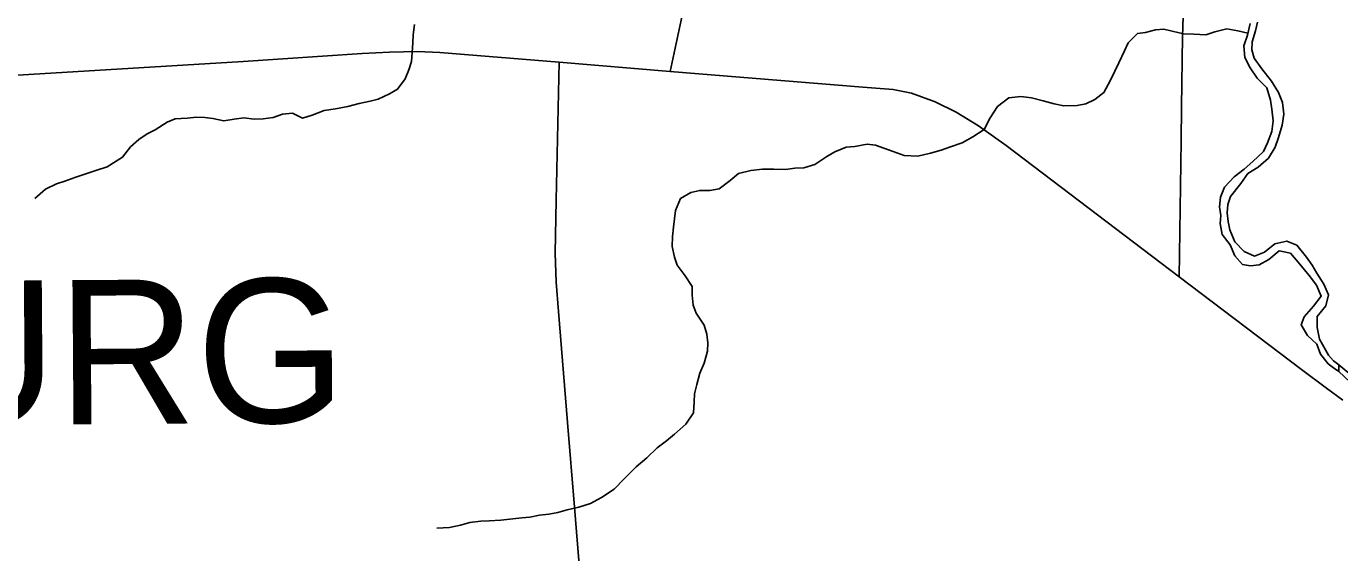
# Model space of a CAD drawing. Extents: x 114604 to 551442, y 316898 to 567001.
# Drawn here: x 128032 to 136236, y 523398 to 526685 of the extents above; entities that cross this region are included whole.
import ezdxf

# ---------------------------------------------------------------- set-up
doc = ezdxf.new("R2010")
doc.units = 0
for name, color, linetype in [('_CIVIL_CONSTRUCTION', 7, 'Continuous'), ('GE_P_Alignment_500_Bearings', 7, 'Continuous'), ('GE_P_Alignment_500_Stations', 7, 'Continuous'), ('PM_P_Cells', 7, 'Continuous')]:
    doc.layers.add(name, color=color, linetype=linetype)

msp = doc.modelspace()

# ---------------------------------------------------------------- linework, layer by layer
at = {"layer": '_CIVIL_CONSTRUCTION'}
msp.add_line((132333.4, 527709.5), (132054.3, 526402.8), dxfattribs=at)
for points in [[(120536.1, 526459.1), (120588.5, 526456.3), (120718.4, 526433.9), (122443.8, 526108.1), (122577.6, 526083.8), (122659.5, 526073.3), (122730.3, 526069.8), (122856.7, 526070.4), (124338.4, 526160), (129387.8, 526464.3), (130129.5, 526514.7), (130300, 526523.2), (130476.7, 526528.1), (130615.6, 526521.8), (131360, 526461), (132054.3, 526402.8)], [(132054.3, 526402.8), (133257.5, 526305.6), (133447.7, 526289.9), (133562.4, 526266.4), (133710.2, 526213.8), (133839.8, 526149), (133980.6, 526063.5), (134152, 525940.4), (135233.8, 525120.9), (135998.1, 524541.7), (136153.1, 524425.7), (136256.1, 524351.1)]]:
    msp.add_lwpolyline(points, dxfattribs=at)
at = {"layer": 'GE_P_Alignment_500_Bearings'}
for p, q in [((135245.6, 525968.8), (135248.5, 526180.8)), ((135233.8, 525120.9), (135245.6, 525968.8))]:
    msp.add_line(p, q, dxfattribs=at)
for points in [[(135248.5, 526180.8), (135254.6, 526620.6), (135259.3, 526805.4), (135256, 526867.6), (135246.1, 526917.1), (135226.6, 526965.2), (135173.7, 527049.9), (135104.2, 527162.4), (135053.3, 527242.3), (135013.4, 527297.1), (134961.9, 527346.2), (134898.1, 527394.9), (134501.2, 527682.7), (134384.4, 527767.3), (134321.4, 527811.6), (134264.8, 527847.9), (134219.9, 527869.2), (134155.1, 527891.4), (134067.7, 527914.9), (133717.3, 527988.4), (133489, 528037.8)], [(132163.7, 515342.1), (131964.3, 517564.6), (131529.2, 522784.9), (131455.7, 523683.3), (131412.1, 524211.7), (131357.5, 524904.1), (131341.2, 525088), (131335.6, 525268.5), (131342.5, 525598.5), (131360, 526461)]]:
    msp.add_lwpolyline(points, dxfattribs=at)
at = {"layer": 'PM_P_Cells'}
msp.add_line((136229.7, 524571.4), (136229.5, 524529.1), dxfattribs=at)
for points in [[(130457.5, 526695.4), (130449.7, 526631.2), (130445.9, 526581.2), (130442.1, 526521), (130438.2, 526464.9), (130422.4, 526412.8), (130398.5, 526356.6), (130350.7, 526292.3), (130300.7, 526264.1), (130230.8, 526229.8), (130180.8, 526217.6), (130110.7, 526203.3), (130040.7, 526185), (129962.7, 526168.7), (129892.7, 526158.5), (129818.7, 526130.2), (129756.7, 526111.9), (129694.5, 526141.8), (129632.5, 526135.6), (129574.5, 526115.3), (129512.4, 526107.1), (129456.4, 526104.9), (129390.3, 526112.7), (129330.3, 526104.5), (129266.2, 526094.2)], [(135676.8, 526701.3), (135659, 526629.1), (135637.2, 526562.9), (135643.5, 526490.8), (135675.7, 526424.8), (135719.9, 526360.8), (135780.2, 526300.9), (135804.5, 526222.9), (135812.7, 526166.8), (135820.9, 526094.7), (135811.1, 526028.6), (135785.3, 525956.3), (135759.4, 525902.2), (135693.6, 525839.8), (135639.6, 525793.6), (135577.7, 525745.3)], [(135689.2, 526587.1), (135711, 526657.3), (135722.8, 526709.5)], [(135662, 526641.4), (135598.9, 526656.9), (135530.8, 526668.7), (135456.8, 526650.4), (135400.7, 526632.2), (135324.7, 526636), (135260.6, 526637.7), (135190.5, 526653.5), (135136.4, 526667.4), (135086.3, 526663.2), (135022.3, 526646.9), (134972.3, 526638.8), (134914.4, 526582.5), (134892.5, 526532.3), (134856.8, 526456), (134830.9, 526403.9), (134803, 526343.7), (134763.2, 526271.4), (134707.3, 526227.1), (134649.3, 526200.9), (134595.3, 526190.7), (134513.3, 526188.4), (134453.2, 526200.2), (134383, 526220), (134310.9, 526237.8), (134244.8, 526245.6), (134168.7, 526237.3), (134098.8, 526185), (134053, 526112.7), (134015.2, 526040.4), (133945.3, 525994.1), (133877.3, 525957.8), (133805.3, 525931.5), (133747.3, 525911.3), (133679.3, 525893), (133601.3, 525874.7), (133515.2, 525878.4), (133447.1, 525902.2), (133388.9, 525924.1), (133336.8, 525941.9), (133284.8, 525949.8), (133206.7, 525933.5), (133152.7, 525929.3), (133082.7, 525901), (133032.7, 525870.8), (132956.8, 525822.4), (132888.8, 525802.1), (132832.8, 525798), (132774.7, 525789.7), (132700.7, 525793.5), (132630.6, 525793.2), (132558.5, 525785), (132480.5, 525766.7), (132428.6, 525722.4), (132360.7, 525670.1), (132302.7, 525659.9), (132238.6, 525659.7), (132182.6, 525647.5), (132118.6, 525609.2), (132086.9, 525534.9), (132081, 525482.8), (132075.2, 525430.7), (132069.3, 525372.6), (132067.5, 525310.5), (132081.8, 525242.4), (132098, 525192.4), (132148.2, 525126.4), (132190.5, 525060.4), (132190.6, 525006.3), (132196.8, 524944.3), (132217, 524894.2), (132267.3, 524818.3), (132283.5, 524762.2), (132289.7, 524708.2), (132287.8, 524656), (132266.1, 524581.8), (132240.2, 524519.6), (132220.5, 524447.4), (132206.6, 524389.3), (132204.8, 524339.2), (132199, 524271.1), (132151.2, 524200.8), (132081.3, 524138.4), (132031.4, 524096.2), (131973.4, 524053.9), (131907.6, 523989.5), (131841.7, 523935.2), (131765.9, 523858.8), (131704, 523794.5), (131624.1, 523742.1), (131556.1, 523705.8), (131484.1, 523683.5), (131410.1, 523665.2), (131352.1, 523649), (131296.1, 523638.8), (131238.1, 523632.6), (131178, 523620.4), (131128, 523616.2), (131072, 523610), (130995.9, 523601.7), (130923.9, 523597.4)], [(136165.1, 524632.3), (136109.5, 524731.3), (136095.3, 524803.4), (136095, 524873.5), (136148.9, 524939.8), (136166.7, 525008), (136136.4, 525074), (136092.2, 525144), (136064, 525193.9), (136027.8, 525243.9), (135967.5, 525317.8), (135905.3, 525343.7), (135831.3, 525327.4), (135765.4, 525275.1), (135703.4, 525248.8), (135639.3, 525278.6), (135581, 525338.5), (135548.8, 525414.6), (135538.6, 525466.6), (135532.4, 525520.7), (135538.2, 525572.8), (135554.1, 525623), (135617.9, 525703.3), (135661.8, 525765.6), (135725.7, 525805.9), (135791.6, 525862.2), (135833.4, 525930.5), (135853.2, 525990.6), (135877, 526066.8), (135886.8, 526137), (135878.6, 526209.1), (135854.4, 526271.1), (135810.1, 526343.1), (135749.8, 526419), (135701.5, 526485), (135687.3, 526537), (135689.2, 526587.1)], [(129266.2, 526094.2), (129198.1, 526110), (129148, 526115.9), (129096, 526117.7), (129037.9, 526111.5), (128961.9, 526107.2), (128911.9, 526087), (128838, 526038.6), (128788, 526012.4), (128736.1, 525978.2), (128684.2, 525931.9), (128634.3, 525867.6), (128538.4, 525807.2), (128466.4, 525784.9), (128410.4, 525764.7), (128342.4, 525742.4), (128272.4, 525718.1), (128220.4, 525701.9), (128152.5, 525667.6), (128086.6, 525609.3)], [(135577.7, 525745.3), (135515.9, 525680.9), (135492.1, 525618.7), (135484.2, 525556.6), (135494.4, 525504.5), (135488.6, 525454.4), (135502.8, 525384.4), (135551.1, 525320.4), (135581.3, 525252.4), (135629.5, 525198.5), (135679.6, 525188.6), (135733.6, 525194.8), (135793.6, 525229.1), (135857.5, 525283.4), (135927.6, 525267.6), (135987.9, 525199.7), (136044.2, 525129.8), (136090.4, 525067.8), (136120.7, 524999.8), (136072.8, 524937.5), (136013, 524871.2), (135995.1, 524821), (136035.3, 524755.1), (136093.6, 524699.2), (136115.8, 524637.1), (136163.9, 524577.1)], [(136163.9, 524577.1), (136198.1, 524553), (136229.5, 524529.1)], [(136229.7, 524571.4), (136196.2, 524596.8), (136165.1, 524632.3)], [(136331, 524488.1), (136229.7, 524571.4)], [(136229.5, 524529.1), (136299, 524464)], [(130923.9, 523597.4), (130871.8, 523595.3), (130801.8, 523587), (130743.8, 523570.8), (130675.7, 523556.5), (130595.7, 523552.2)]]:
    msp.add_lwpolyline(points, dxfattribs=at)

# ---------------------------------------------------------------- texts
at = {"layer": 'GE_P_Alignment_500_Stations'}
msp.add_text('LEESBURG', height=899.97, rotation=0.41059, dxfattribs=at).set_placement((123479.3, 524165.1))

doc.saveas('drawing.dxf')
